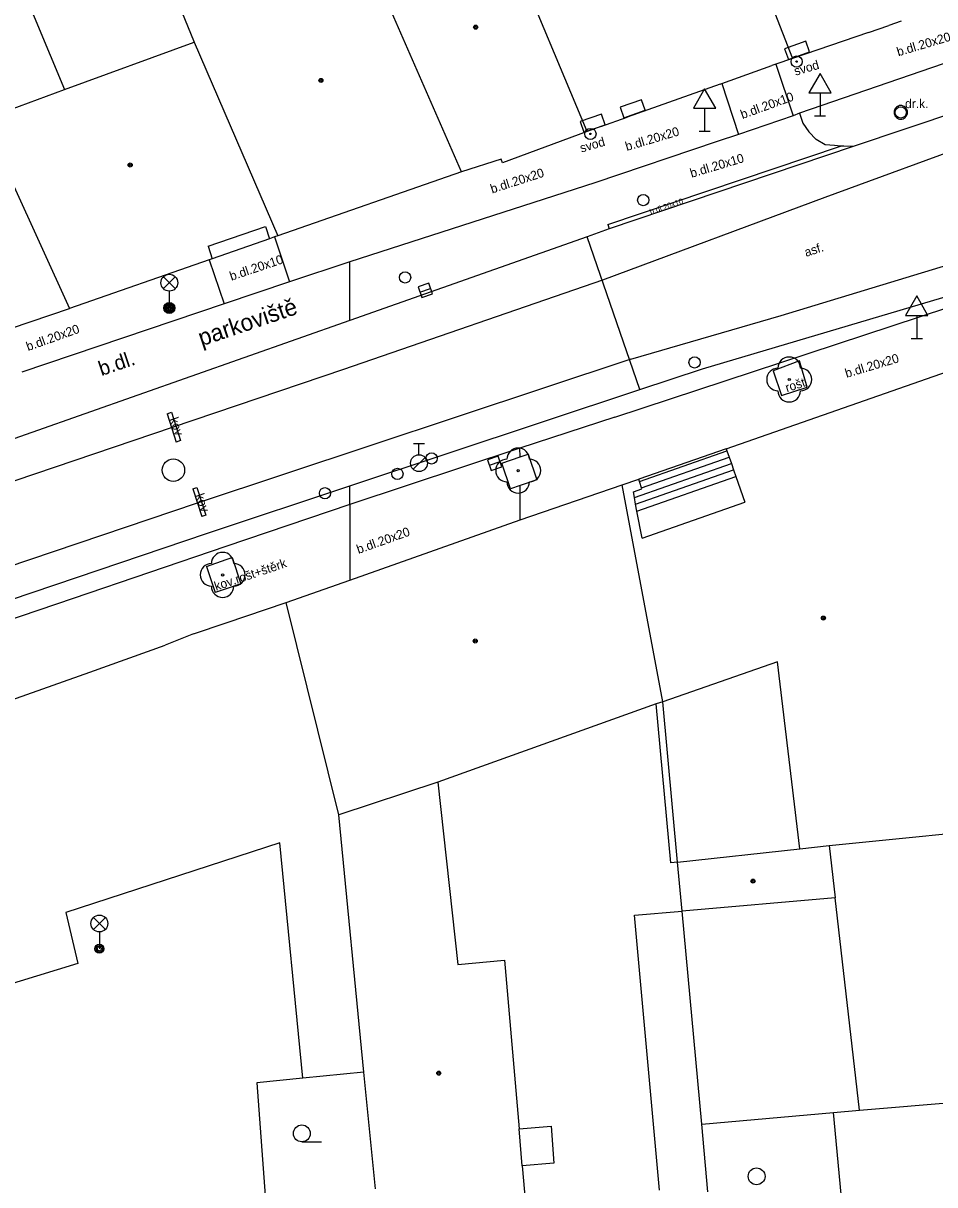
# Model space of a CAD drawing. Extents: x -596229 to -595156, y -1161237 to -1159376.
# Drawn here: x -595832.9 to -595792.4, y -1161168.6 to -1161116.9 of the extents above; entities that cross this region are included whole.
import ezdxf

# ---------------------------------------------------------------- set-up
doc = ezdxf.new("R2010")
doc.units = 0
for name, color, linetype in [('DOP - kresba z DSPS bez souradnic', 7, 'Continuous'), ('DOP - rozhrani ploch obecne', 7, 'Continuous'), ('Level 22', 7, 'Continuous'), ('Level 24', 7, 'Continuous'), ('Level 25', 7, 'Continuous'), ('Level 27', 7, 'Continuous'), ('Level 28', 7, 'Continuous'), ('Level 33', 7, 'Continuous'), ('Level 34', 7, 'Continuous'), ('Level 36', 7, 'Continuous'), ('Level 39', 7, 'Continuous'), ('Specificka linie pasportu komunikaci', 7, 'Continuous'), ('TM - budovy zdene_ betonove - NP', 7, 'Continuous'), ('TM - budovy zdene_ betonove - VP', 7, 'Continuous'), ('TM - chodniky - VP', 7, 'Continuous'), ('TM - komunikace - VP', 7, 'Continuous'), ('TM - MHD - osa koleji', 7, 'Continuous'), ('TM - pomocna konstrukcni linie', 7, 'Continuous'), ('TM - popis povrchu', 7, 'Continuous'), ('TM - poznamka', 7, 'Continuous'), ('TM - rozhrani mezi zpev. plochami mezi sebou - VP', 7, 'Continuous'), ('TM - rozhrani ploch obecne - NP', 7, 'Continuous'), ('TM - rozhrani ploch obecne - VP', 7, 'Continuous'), ('TM - schody - NP', 7, 'Continuous'), ('TM - vstup do budovy - zdene_ betonove', 7, 'Continuous')]:
    doc.layers.add(name, color=color, linetype=linetype)

msp = doc.modelspace()

# ---------------------------------------------------------------- linework, layer by layer
at = {"layer": 'DOP - kresba z DSPS bez souradnic'}
for points in [[(-595804.12, -1161154.28), (-595804.77, -1161147.21)], [(-595803.82, -1161154.25), (-595804.12, -1161154.28)], [(-595805.74, -1161156.61), (-595803.62, -1161156.43)], [(-595804.62, -1161168.84), (-595805.74, -1161156.61)], [(-595820.49, -1161163.86), (-595822.53, -1161164.06)], [(-595822.53, -1161164.06), (-595822.13, -1161169.47)], [(-595810.87, -1161166.11), (-595809.44, -1161165.99)], [(-595809.44, -1161165.99), (-595809.32, -1161167.64)], [(-595809.32, -1161167.64), (-595810.73, -1161167.76)]]:
    msp.add_lwpolyline(points, dxfattribs=at)
at = {"layer": 'DOP - rozhrani ploch obecne'}
for points in [[(-595803.82, -1161154.25), (-595804.48, -1161147.11)], [(-595802.75, -1161165.9), (-595803.62, -1161156.43)], [(-595802.75, -1161165.9), (-595796.89, -1161165.38)], [(-595802.48, -1161168.91), (-595802.75, -1161165.9)]]:
    msp.add_lwpolyline(points, dxfattribs=at)
at = {"layer": 'Level 22'}
for centre in [(-595798.86, -1161132.78), (-595810.91, -1161136.83), (-595824.05, -1161141.47)]:
    msp.add_circle(centre, 0.05, dxfattribs=at)
for centre, start, end in [((-595798.86, -1161132.28), 0, 180), ((-595799.36, -1161132.78), 90, 270), ((-595798.36, -1161132.78), 270, 90), ((-595798.86, -1161133.28), 180, 0), ((-595810.91, -1161136.33), 0, 180), ((-595811.41, -1161136.83), 90, 270), ((-595810.41, -1161136.83), 270, 90), ((-595810.91, -1161137.33), 180, 0), ((-595824.05, -1161140.97), 0, 180), ((-595824.55, -1161141.47), 90, 270), ((-595823.55, -1161141.47), 270, 90), ((-595824.05, -1161141.97), 180, 0)]:
    msp.add_arc(centre, 0.5, start, end, dxfattribs=at)
at = {"layer": 'Level 24'}
for points in [[(-595798.123, -1161117.737), (-595799.065, -1161118.072), (-595798.897, -1161118.543), (-595797.955, -1161118.208)], [(-595805.433, -1161120.337), (-595806.375, -1161120.672), (-595806.207, -1161121.143), (-595805.265, -1161120.808)], [(-595807.213, -1161120.977), (-595808.155, -1161121.312), (-595807.987, -1161121.783), (-595807.045, -1161121.448)]]:
    msp.add_lwpolyline(points, close=True, dxfattribs=at)
at = {"layer": 'Level 25'}
for centre, radius in [((-595798.53, -1161118.64), 0.25), ((-595798.53, -1161118.64), 0.0303), ((-595807.7, -1161121.86), 0.25), ((-595807.7, -1161121.86), 0.0303), ((-595826.42, -1161129.6), 0.25), ((-595826.42, -1161129.6), 0.2), ((-595826.42, -1161129.6), 0.15), ((-595826.42, -1161129.6), 0.1), ((-595826.42, -1161129.6), 0.05)]:
    msp.add_circle(centre, radius, dxfattribs=at)
at = {"layer": 'Level 27'}
for p, q in [((-595815.277, -1161128.891), (-595814.803, -1161128.729)), ((-595812.187, -1161136.591), (-595811.713, -1161136.429))]:
    msp.add_line(p, q, dxfattribs=at)
for points in [[(-595815.196, -1161129.127), (-595814.723, -1161128.966), (-595814.884, -1161128.493), (-595815.357, -1161128.654)], [(-595812.106, -1161136.827), (-595811.633, -1161136.666), (-595811.794, -1161136.193), (-595812.267, -1161136.354)]]:
    msp.add_lwpolyline(points, close=True, dxfattribs=at)
msp.add_circle((-595826.24, -1161136.81), 0.5, dxfattribs=at)
at = {"layer": 'Level 28'}
for p, q in [((-595815.57, -1161135.625), (-595815.07, -1161135.625)), ((-595815.32, -1161136.125), (-595815.32, -1161135.625)), ((-595815.578, -1161136.772), (-595815.048, -1161136.242))]:
    msp.add_line(p, q, dxfattribs=at)
for centre, radius in [((-595793.9, -1161120.9), 0.25), ((-595805.35, -1161124.8), 0.25), ((-595815.94, -1161128.24), 0.25), ((-595803.07, -1161132.02), 0.25), ((-595815.32, -1161136.5), 0.375), ((-595814.76, -1161136.29), 0.25), ((-595816.28, -1161136.98), 0.25), ((-595819.5, -1161137.84), 0.25)]:
    msp.add_circle(centre, radius, dxfattribs=at)
at = {"layer": 'Level 33'}
for p, q in [((-595826.685, -1161128.74), (-595826.155, -1161128.21)), ((-595826.685, -1161128.21), (-595826.155, -1161128.74)), ((-595826.42, -1161128.85), (-595826.42, -1161129.6)), ((-595829.795, -1161157.24), (-595829.265, -1161156.71)), ((-595829.795, -1161156.71), (-595829.265, -1161157.24)), ((-595829.53, -1161157.35), (-595829.53, -1161158.1))]:
    msp.add_line(p, q, dxfattribs=at)
for centre, radius in [((-595826.42, -1161128.475), 0.375), ((-595829.53, -1161156.975), 0.375), ((-595829.53, -1161158.1), 0.2), ((-595829.53, -1161158.1), 0.145), ((-595829.53, -1161158.1), 0.0876)]:
    msp.add_circle(centre, radius, dxfattribs=at)
at = {"layer": 'Level 34'}
for p, q in [((-595797.49, -1161120.032), (-595797.49, -1161121.05)), ((-595802.62, -1161120.712), (-595802.62, -1161121.73)), ((-595797.74, -1161121.05), (-595797.24, -1161121.05)), ((-595802.87, -1161121.73), (-595802.37, -1161121.73)), ((-595793.19, -1161129.932), (-595793.19, -1161130.95)), ((-595793.44, -1161130.95), (-595792.94, -1161130.95))]:
    msp.add_line(p, q, dxfattribs=at)
for points in [[(-595797.99, -1161120.032), (-595796.99, -1161120.032), (-595797.49, -1161119.166)], [(-595803.12, -1161120.712), (-595802.12, -1161120.712), (-595802.62, -1161119.846)], [(-595793.69, -1161129.932), (-595792.69, -1161129.932), (-595793.19, -1161129.066)]]:
    msp.add_lwpolyline(points, close=True, dxfattribs=at)
at = {"layer": 'Level 36'}
msp.add_line((-595820.53, -1161166.685), (-595819.655, -1161166.685), dxfattribs=at)
for centre in [(-595820.53, -1161166.31), (-595800.31, -1161168.22)]:
    msp.add_circle(centre, 0.375, dxfattribs=at)
at = {"layer": 'Level 39'}
for centre, radius in [((-595812.8, -1161117.11), 0.09), ((-595812.8, -1161117.11), 0.0398), ((-595819.68, -1161119.48), 0.09), ((-595819.68, -1161119.48), 0.0398), ((-595828.16, -1161123.24), 0.09), ((-595828.16, -1161123.24), 0.0398), ((-595797.34, -1161143.39), 0.09), ((-595797.34, -1161143.39), 0.0398), ((-595812.82, -1161144.41), 0.09), ((-595812.82, -1161144.41), 0.0398), ((-595800.47, -1161155.09), 0.09), ((-595800.47, -1161155.09), 0.0398), ((-595814.44, -1161163.63), 0.09), ((-595814.44, -1161163.63), 0.0398)]:
    msp.add_circle(centre, radius, dxfattribs=at)
at = {"layer": 'Specificka linie pasportu komunikaci'}
for points in [[(-595806.86, -1161126.08), (-595807.85, -1161126.43)], [(-595807.85, -1161126.43), (-595818.39, -1161130.15)], [(-595805.5, -1161133.23), (-595807.85, -1161126.43)], [(-595818.39, -1161130.15), (-595818.39, -1161127.54)], [(-595818.39, -1161130.15), (-595860.82, -1161145.1), (-595880.4, -1161151.72)], [(-595805.5, -1161133.23), (-595802.71, -1161132.31)], [(-595818.39, -1161137.51), (-595805.5, -1161133.23)], [(-595810.82, -1161136.22), (-595810.83, -1161135.84)], [(-595880.4, -1161158.42), (-595858.68, -1161151.1), (-595824.73, -1161139.62), (-595818.39, -1161137.51)], [(-595818.39, -1161138.34), (-595818.39, -1161137.51)], [(-595810.82, -1161139.02), (-595810.82, -1161137.49)], [(-595818.39, -1161138.34), (-595818.39, -1161141.7)]]:
    msp.add_lwpolyline(points, dxfattribs=at)
at = {"layer": 'TM - budovy zdene_ betonove - NP'}
for points in [[(-595824.7, -1161126.85), (-595822.15, -1161125.98)], [(-595822.15, -1161125.98), (-595821.97, -1161126.52)], [(-595824.7, -1161126.85), (-595824.51, -1161127.41)], [(-595801.66, -1161135.86), (-595801.63, -1161135.95)], [(-595801.63, -1161135.95), (-595801.53, -1161136.24), (-595801.43, -1161136.52), (-595801.33, -1161136.8), (-595801.23, -1161137.09)], [(-595805.52, -1161137.32), (-595805.55, -1161137.21)], [(-595801.23, -1161137.09), (-595800.83, -1161138.24)], [(-595805.79, -1161137.77), (-595805.41, -1161137.64)], [(-595805.63, -1161138.63), (-595805.69, -1161138.33), (-595805.74, -1161138.03), (-595805.79, -1161137.77)], [(-595805.41, -1161137.64), (-595805.52, -1161137.32)], [(-595805.4, -1161139.84), (-595800.83, -1161138.24)], [(-595805.4, -1161139.84), (-595805.63, -1161138.63)]]:
    msp.add_lwpolyline(points, dxfattribs=at)
at = {"layer": 'TM - budovy zdene_ betonove - VP'}
for points in [[(-595836.42, -1161107.12), (-595831.08, -1161119.88)], [(-595802.03, -1161109.96), (-595798.72, -1161118.5)], [(-595813.43, -1161123.55), (-595817.78, -1161113.56)], [(-595807.85, -1161121.75), (-595811.21, -1161113.7)], [(-595825.88, -1161116.4), (-595825.32, -1161117.77)], [(-595793.88, -1161116.84), (-595794.43, -1161117.03)], [(-595795.33, -1161117.34), (-595798.72, -1161118.5)], [(-595831.08, -1161119.88), (-595825.32, -1161117.77)], [(-595825.32, -1161117.77), (-595821.59, -1161126.39)], [(-595798.72, -1161118.5), (-595799.46, -1161118.76)], [(-595799.46, -1161118.76), (-595799.63, -1161118.82)], [(-595801.93, -1161119.64), (-595806.06, -1161121.11)], [(-595834.7, -1161121.21), (-595831.08, -1161119.88)], [(-595834.7, -1161121.21), (-595830.86, -1161129.62)], [(-595807.85, -1161121.75), (-595811.61, -1161123.14)], [(-595807.23, -1161121.53), (-595807.85, -1161121.75)], [(-595811.67, -1161122.98), (-595813.43, -1161123.55)], [(-595811.61, -1161123.14), (-595811.67, -1161122.98)], [(-595813.43, -1161123.55), (-595821.59, -1161126.39)], [(-595821.59, -1161126.39), (-595821.75, -1161126.44)], [(-595821.97, -1161126.52), (-595824.51, -1161127.41)], [(-595821.75, -1161126.44), (-595821.97, -1161126.52)], [(-595824.51, -1161127.41), (-595824.65, -1161127.46)], [(-595824.65, -1161127.46), (-595830.86, -1161129.62)], [(-595835.3, -1161131.12), (-595833.43, -1161130.49), (-595830.86, -1161129.62)], [(-595801.66, -1161135.86), (-595791.83, -1161132.42)], [(-595801.66, -1161135.86), (-595805.55, -1161137.21)], [(-595806.28, -1161137.47), (-595805.55, -1161137.21)], [(-595810.82, -1161139.02), (-595806.28, -1161137.47)], [(-595804.48, -1161147.11), (-595806.28, -1161137.47)], [(-595818.39, -1161141.7), (-595810.82, -1161139.02)], [(-595821.22, -1161142.7), (-595818.39, -1161141.7)], [(-595825.35, -1161144.09), (-595823.89, -1161143.6), (-595821.22, -1161142.7)], [(-595818.89, -1161152.14), (-595821.22, -1161142.7)], [(-595834.86, -1161147.53), (-595829.96, -1161145.79), (-595826.61, -1161144.59)], [(-595799.38, -1161145.33), (-595804.48, -1161147.11)], [(-595798.39, -1161153.65), (-595799.38, -1161145.33)], [(-595804.77, -1161147.21), (-595814.48, -1161150.69)], [(-595804.48, -1161147.11), (-595804.77, -1161147.21)], [(-595814.48, -1161150.69), (-595818.89, -1161152.14)], [(-595814.48, -1161150.69), (-595813.59, -1161158.8)], [(-595817.77, -1161163.59), (-595818.89, -1161152.14)], [(-595797.08, -1161153.5), (-595788.2, -1161152.61)], [(-595821.51, -1161153.39), (-595831.02, -1161156.49)], [(-595820.49, -1161163.86), (-595821.51, -1161153.39)], [(-595803.82, -1161154.25), (-595798.39, -1161153.65)], [(-595798.39, -1161153.65), (-595797.08, -1161153.5)], [(-595797.08, -1161153.5), (-595796.81, -1161155.84)], [(-595803.62, -1161156.43), (-595803.82, -1161154.25)], [(-595796.81, -1161155.84), (-595803.62, -1161156.43)], [(-595795.73, -1161165.27), (-595796.81, -1161155.84)], [(-595831.02, -1161156.49), (-595830.49, -1161158.76)], [(-595830.49, -1161158.76), (-595834.91, -1161160.1)], [(-595813.59, -1161158.8), (-595811.52, -1161158.61)], [(-595811.52, -1161158.61), (-595810.87, -1161166.11)], [(-595817.77, -1161163.59), (-595820.49, -1161163.86)], [(-595817.25, -1161168.77), (-595817.77, -1161163.59)], [(-595795.73, -1161165.27), (-595786.69, -1161164.52)], [(-595796.89, -1161165.38), (-595795.73, -1161165.27)], [(-595796.03, -1161174.54), (-595796.89, -1161165.38)], [(-595810.73, -1161167.76), (-595810.87, -1161166.11)], [(-595810.73, -1161167.76), (-595810.58, -1161169.43)]]:
    msp.add_lwpolyline(points, dxfattribs=at)
at = {"layer": 'TM - chodniky - VP'}
for points in [[(-595789.55, -1161117.89), (-595798.41, -1161120.94)], [(-595798.4, -1161131.95), (-595799.57, -1161132.4)], [(-595798.06, -1161133.12), (-595798.4, -1161131.95)], [(-595799.57, -1161132.4), (-595799.21, -1161133.49)], [(-595799.21, -1161133.49), (-595798.06, -1161133.12)], [(-595811.25, -1161137.64), (-595811.64, -1161136.5), (-595810.82, -1161136.22)], [(-595810.82, -1161136.22), (-595810.47, -1161136.1), (-595810.08, -1161137.24)], [(-595810.08, -1161137.24), (-595810.82, -1161137.49)], [(-595810.82, -1161137.49), (-595811.25, -1161137.64)], [(-595824.77, -1161141.09), (-595823.9, -1161140.79), (-595823.63, -1161140.7), (-595823.24, -1161141.87), (-595823.9, -1161142.09), (-595824.38, -1161142.25)], [(-595824.77, -1161141.09), (-595824.38, -1161142.25)]]:
    msp.add_lwpolyline(points, dxfattribs=at)
at = {"layer": 'TM - komunikace - VP'}
for points in [[(-595784.18, -1161118.45), (-595796.01, -1161122.42)], [(-595798.68, -1161121.05), (-595801.12, -1161121.88)], [(-595798.41, -1161120.94), (-595798.68, -1161121.05)], [(-595798.41, -1161120.94), (-595798.25, -1161121.38)], [(-595798.25, -1161121.38), (-595797.99, -1161121.77)], [(-595802.07, -1161122.19), (-595807.5, -1161124.03)], [(-595801.12, -1161121.88), (-595802.07, -1161122.19)], [(-595797.26, -1161122.34), (-595797.66, -1161122.1), (-595797.99, -1161121.77)], [(-595796.58, -1161122.4), (-595796.84, -1161122.38), (-595797.26, -1161122.34)], [(-595796.01, -1161122.42), (-595796.43, -1161122.41), (-595796.58, -1161122.4)], [(-595807.5, -1161124.03), (-595818.39, -1161127.54)], [(-595818.39, -1161127.54), (-595821.08, -1161128.44)], [(-595821.08, -1161128.44), (-595823.98, -1161129.42)], [(-595823.98, -1161129.42), (-595832.98, -1161132.46)], [(-595806.61, -1161134.45), (-595791.81, -1161129.58)], [(-595806.61, -1161134.45), (-595810.83, -1161135.84)], [(-595810.83, -1161135.84), (-595818.39, -1161138.34)], [(-595818.39, -1161138.34), (-595823.91, -1161140.21), (-595830.7, -1161142.52), (-595837.69, -1161144.89), (-595845.83, -1161147.65), (-595846.66, -1161148.23), (-595846.91, -1161148.32)]]:
    msp.add_lwpolyline(points, dxfattribs=at)
at = {"layer": 'TM - MHD - osa koleji'}
for points in [[(-595782.92, -1161119.39), (-595790.23, -1161122.1), (-595797.27, -1161124.69), (-595807.16, -1161128.36)], [(-595805.9, -1161131.88), (-595799.22, -1161129.93), (-595788.44, -1161126.66), (-595779.53, -1161123.87)], [(-595807.16, -1161128.36), (-595818.67, -1161132.34)], [(-595805.9, -1161131.88), (-595825.18, -1161138.28)], [(-595818.67, -1161132.34), (-595826.3, -1161134.92), (-595841.09, -1161139.93), (-595860.37, -1161146.44), (-595882.34, -1161153.86), (-595902.07, -1161160.51), (-595912.09, -1161163.88)], [(-595825.18, -1161138.28), (-595859.13, -1161149.76)]]:
    msp.add_lwpolyline(points, dxfattribs=at)
at = {"layer": 'TM - pomocna konstrukcni linie'}
msp.add_lwpolyline([(-595806.92, -1161125.89), (-595806.86, -1161126.08)], dxfattribs=at)
at = {"layer": 'TM - rozhrani mezi zpev. plochami mezi sebou - VP'}
for points in [[(-595799.46, -1161118.76), (-595798.68, -1161121.05)], [(-595801.86, -1161119.62), (-595801.12, -1161121.88)], [(-595806.92, -1161125.89), (-595796.58, -1161122.4)], [(-595821.75, -1161126.44), (-595821.08, -1161128.44)], [(-595824.65, -1161127.46), (-595823.98, -1161129.42)]]:
    msp.add_lwpolyline(points, dxfattribs=at)
at = {"layer": 'TM - rozhrani ploch obecne - NP'}
for points in [[(-595805.52, -1161137.32), (-595801.63, -1161135.95)], [(-595805.63, -1161138.63), (-595801.23, -1161137.09)]]:
    msp.add_lwpolyline(points, dxfattribs=at)
at = {"layer": 'TM - rozhrani ploch obecne - VP'}
for points in [[(-595793.6, -1161120.9), (-595793.6, -1161120.85), (-595793.62, -1161120.8), (-595793.64, -1161120.75), (-595793.67, -1161120.71), (-595793.71, -1161120.67), (-595793.75, -1161120.64), (-595793.8, -1161120.62), (-595793.85, -1161120.6), (-595793.9, -1161120.6), (-595793.95, -1161120.6), (-595794, -1161120.62), (-595794.05, -1161120.64), (-595794.09, -1161120.67), (-595794.13, -1161120.71), (-595794.16, -1161120.75), (-595794.18, -1161120.8), (-595794.2, -1161120.85), (-595794.2, -1161120.9), (-595794.2, -1161120.95), (-595794.18, -1161121), (-595794.16, -1161121.05), (-595794.13, -1161121.09), (-595794.09, -1161121.13), (-595794.05, -1161121.16), (-595794, -1161121.18), (-595793.95, -1161121.2), (-595793.9, -1161121.2), (-595793.85, -1161121.2), (-595793.8, -1161121.18), (-595793.75, -1161121.16), (-595793.71, -1161121.13), (-595793.67, -1161121.09), (-595793.64, -1161121.05), (-595793.62, -1161121), (-595793.6, -1161120.95), (-595793.6, -1161120.9)], [(-595796.01, -1161122.42), (-595806.86, -1161126.08)], [(-595802.71, -1161132.31), (-595782.29, -1161126.24), (-595781.75, -1161126.11)], [(-595826.51, -1161134.3), (-595826.32, -1161134.24), (-595825.92, -1161135.5), (-595826.11, -1161135.56)], [(-595826.51, -1161134.3), (-595826.11, -1161135.56)], [(-595825.38, -1161137.64), (-595825.19, -1161137.58), (-595824.79, -1161138.82), (-595824.98, -1161138.88)], [(-595825.38, -1161137.64), (-595824.98, -1161138.88)]]:
    msp.add_lwpolyline(points, dxfattribs=at)
at = {"layer": 'TM - schody - NP'}
for points in [[(-595805.74, -1161138.03), (-595801.43, -1161136.52)], [(-595805.42, -1161137.6), (-595801.53, -1161136.24)], [(-595805.69, -1161138.33), (-595801.33, -1161136.8)]]:
    msp.add_lwpolyline(points, dxfattribs=at)
at = {"layer": 'TM - vstup do budovy - zdene_ betonove'}
for points in [[(-595795.33, -1161117.34), (-595794.43, -1161117.03)], [(-595801.86, -1161119.62), (-595799.63, -1161118.82)], [(-595801.93, -1161119.64), (-595801.86, -1161119.62)], [(-595807.23, -1161121.53), (-595806.06, -1161121.11)], [(-595825.35, -1161144.09), (-595826.61, -1161144.59)]]:
    msp.add_lwpolyline(points, dxfattribs=at)

# ---------------------------------------------------------------- texts
at = {"layer": 'TM - popis povrchu'}
for s, height, rotation, p in [('b.dl.20x20', 0.4, 16.6646, (-595794.01, -1161118.41)), ('b.dl.20x10', 0.4, 20, (-595800.94, -1161121.2)), ('b.dl.20x20', 0.4, 16.6646, (-595806.08, -1161122.62)), ('b.dl.20x10', 0.4, 16.6646, (-595803.2, -1161123.81)), ('b.dl.20x20', 0.4, 17.9333, (-595812.07, -1161124.51)), ('b.dl.20x10', 0.25, 19, (-595805.01, -1161125.45)), ('asf.', 0.4, 18, (-595798.11, -1161127.33)), ('b.dl.20x10', 0.4, 18.6904, (-595823.66, -1161128.39)), ('b.dl.20x20', 0.4, 19.6909, (-595832.7, -1161131.52)), ('b.dl.', 0.65, 18.6639, (-595829.44, -1161132.63)), ('b.dl.20x20', 0.4, 16.6646, (-595796.31, -1161132.71)), ('kov', 0.4, 289.3391, (-595826.42, -1161134.54)), ('kov', 0.4, 289.3391, (-595825.27, -1161137.93)), ('b.dl.20x20', 0.4, 19.6909, (-595818.01, -1161140.54))]:
    msp.add_text(s, height=height, rotation=rotation, dxfattribs=at).set_placement(p)
msp.add_text('dr.k.', height=0.4, dxfattribs=at).set_placement((-595793.71, -1161120.71))
at = {"layer": 'TM - poznamka'}
for s, height, rotation, p in [('svod', 0.4, 16.278, (-595798.58, -1161119.27)), ('svod', 0.4, 16.278, (-595808.1, -1161122.69)), ('parkoviště', 0.75, 18.6639, (-595824.99, -1161131.31)), ('rošt', 0.4, 18, (-595798.96, -1161133.35)), ('kov.rošt+štěrk', 0.4, 18.6658, (-595824.34, -1161142.18))]:
    msp.add_text(s, height=height, rotation=rotation, dxfattribs=at).set_placement(p)

doc.saveas('drawing.dxf')
